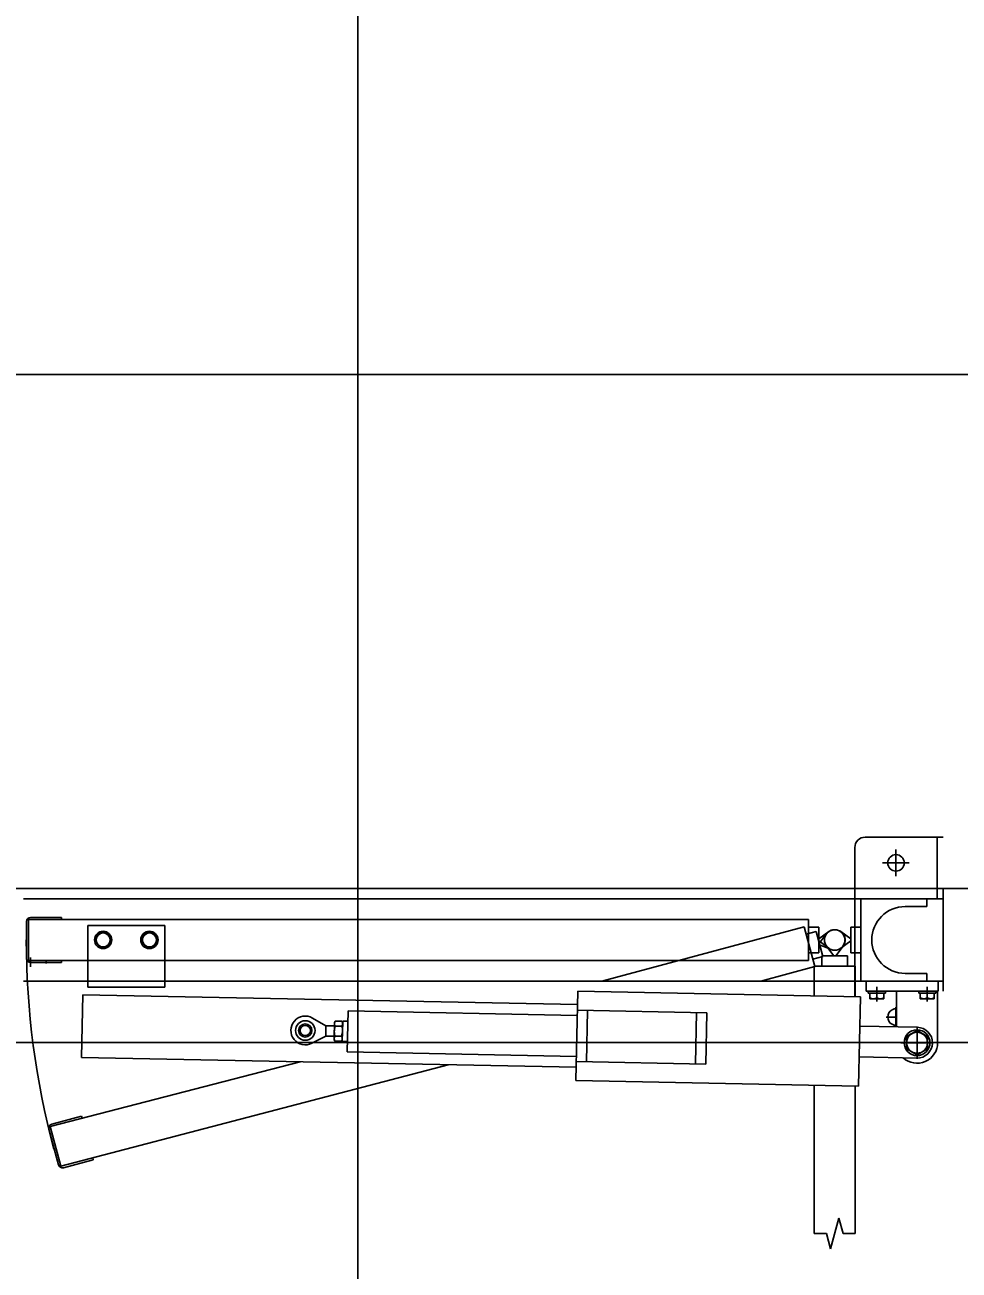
# Model space of a CAD drawing. Extents: x -264205 to -263659, y -1242401 to -1241986.
# Drawn here: x -263828.692 to -263827.783, y -1242241.679 to -1242240.467 of the extents above; entities that cross this region are included whole.
import ezdxf

# ---------------------------------------------------------------- set-up
doc = ezdxf.new("R2010")
doc.units = 0
for name, color, linetype in [('HESCON_OSI_STAVBY_KFA', 7, 'Continuous'), ('PROJEKT_OBRUBNIKY_KOMUNIKACIE', 7, 'Continuous'), ('SITUACIA_DSP_2D', 7, 'Continuous')]:
    doc.layers.add(name, color=color, linetype=linetype)

msp = doc.modelspace()

# ---------------------------------------------------------------- linework, layer by layer
at = {"layer": 'HESCON_OSI_STAVBY_KFA'}
msp.add_line((-263792.6528, -1242240.8072), (-263911.5228, -1242240.8072), dxfattribs=at)
at = {"layer": 'PROJEKT_OBRUBNIKY_KOMUNIKACIE'}
msp.add_lwpolyline([(-263794.8928, -1242227.3822), (-263808.9678, -1242241.4572), (-263894.9678, -1242241.4572), (-263909.0427, -1242227.3822), (-263909.0427, -1242196.3327), (-263914.1428, -1242196.3327), (-263914.1428, -1242132.4327), (-263909.0427, -1242132.4327), (-263909.0427, -1242101.3822), (-263894.9678, -1242087.3072), (-263808.9678, -1242087.3072), (-263794.8928, -1242101.3822), (-263794.8928, -1242227.3822)], dxfattribs=at)
at = {"layer": 'SITUACIA_DSP_2D'}
for p, q in [((-263828.3677, -1242249.3899), (-263828.3678, -1242235.7572)), ((-263827.7985, -1242241.2573), (-263827.8745, -1242241.2573)), ((-263827.8045, -1242241.3173), (-263827.8045, -1242241.2573)), ((-263827.8845, -1242241.3173), (-263827.8845, -1242241.2673)), ((-263827.8445, -1242241.2953), (-263827.8445, -1242241.2693)), ((-263827.8315, -1242241.2823), (-263827.8575, -1242241.2823)), ((-263894.581, -1242241.3072), (-263809.3546, -1242241.3072)), ((-263827.7985, -1242241.3073), (-263827.7985, -1242241.4073)), ((-263828.693, -1242241.3173), (-263827.7985, -1242241.3173)), ((-263827.8845, -1242241.3973), (-263827.8845, -1242241.3173)), ((-263827.8785, -1242241.3973), (-263827.8785, -1242241.3173)), ((-263827.8145, -1242241.3248), (-263827.8145, -1242241.3173)), ((-263827.8355, -1242241.3248), (-263827.8145, -1242241.3248)), ((-263828.69, -1242241.3753), (-263828.69, -1242241.3393)), ((-263828.688, -1242241.3373), (-263827.9295, -1242241.3373)), ((-263828.688, -1242241.3773), (-263828.688, -1242241.3373)), ((-263828.686, -1242241.3353), (-263828.656, -1242241.3353)), ((-263828.656, -1242241.3373), (-263828.656, -1242241.3353)), ((-263828.6305, -1242241.3433), (-263828.5555, -1242241.3433)), ((-263828.6305, -1242241.3973), (-263828.6305, -1242241.3433)), ((-263828.5555, -1242241.3973), (-263828.5555, -1242241.3433)), ((-263827.9295, -1242241.3773), (-263827.9295, -1242241.3373)), ((-263828.6233, -1242241.3573), (-263828.6194, -1242241.3505)), ((-263828.6194, -1242241.3505), (-263828.6115, -1242241.3505)), ((-263828.6115, -1242241.3505), (-263828.6076, -1242241.3573)), ((-263828.5783, -1242241.3573), (-263828.5744, -1242241.3505)), ((-263828.5744, -1242241.3505), (-263828.5665, -1242241.3505)), ((-263828.5665, -1242241.3505), (-263828.5626, -1242241.3573)), ((-263828.1305, -1242241.3973), (-263827.9338, -1242241.3445)), ((-263827.9338, -1242241.3445), (-263827.9234, -1242241.3832)), ((-263827.9318, -1242241.3518), (-263827.9222, -1242241.3492)), ((-263827.9295, -1242241.3448), (-263827.9195, -1242241.3448)), ((-263827.9295, -1242241.3448), (-263827.9295, -1242241.3698)), ((-263827.9157, -1242241.3734), (-263827.9222, -1242241.3492)), ((-263827.9195, -1242241.3448), (-263827.9195, -1242241.3698)), ((-263827.9099, -1242241.3492), (-263827.9195, -1242241.3563)), ((-263827.9192, -1242241.3603), (-263827.9118, -1242241.351)), ((-263827.8885, -1242241.3563), (-263827.898, -1242241.3492)), ((-263827.8885, -1242241.3448), (-263827.8885, -1242241.3698)), ((-263827.8785, -1242241.3448), (-263827.8885, -1242241.3448)), ((-263827.8785, -1242241.3448), (-263827.8785, -1242241.3698)), ((-263828.6194, -1242241.3641), (-263828.6233, -1242241.3573)), ((-263828.6115, -1242241.3641), (-263828.6194, -1242241.3641)), ((-263828.6076, -1242241.3573), (-263828.6115, -1242241.3641)), ((-263828.5744, -1242241.3641), (-263828.5783, -1242241.3573)), ((-263828.5665, -1242241.3641), (-263828.5744, -1242241.3641)), ((-263828.5626, -1242241.3573), (-263828.5665, -1242241.3641)), ((-263827.9195, -1242241.3563), (-263827.9195, -1242241.3583)), ((-263827.9195, -1242241.3583), (-263827.9099, -1242241.3653)), ((-263827.9187, -1242241.3622), (-263827.9192, -1242241.3603)), ((-263827.9076, -1242241.3666), (-263827.9187, -1242241.3622)), ((-263827.905, -1242241.3728), (-263827.912, -1242241.3632)), ((-263827.8959, -1242241.3632), (-263827.903, -1242241.3728)), ((-263827.898, -1242241.3653), (-263827.8885, -1242241.3583)), ((-263827.8885, -1242241.3583), (-263827.8885, -1242241.3563)), ((-263828.688, -1242241.3773), (-263827.9295, -1242241.3773)), ((-263828.6862, -1242241.3743), (-263828.6862, -1242241.3833)), ((-263828.686, -1242241.3793), (-263828.656, -1242241.3793)), ((-263828.6709, -1242241.3802), (-263828.6709, -1242241.3773)), ((-263828.656, -1242241.3793), (-263828.656, -1242241.3773)), ((-263827.9295, -1242241.3698), (-263827.9195, -1242241.3698)), ((-263827.9254, -1242241.3759), (-263827.9157, -1242241.3734)), ((-263827.8915, -1242241.3728), (-263827.9165, -1242241.3728)), ((-263827.9165, -1242241.3828), (-263827.9165, -1242241.3728)), ((-263827.903, -1242241.3728), (-263827.905, -1242241.3728)), ((-263827.8915, -1242241.3828), (-263827.8915, -1242241.3728)), ((-263827.8785, -1242241.3698), (-263827.8885, -1242241.3698)), ((-263827.976, -1242241.3973), (-263827.9234, -1242241.3832)), ((-263827.924, -1242241.3828), (-263827.884, -1242241.3828)), ((-263827.924, -1242241.4118), (-263827.924, -1242241.3828)), ((-263827.8915, -1242241.3828), (-263827.9165, -1242241.3828)), ((-263827.884, -1242241.4126), (-263827.884, -1242241.3828)), ((-263827.8355, -1242241.3898), (-263827.8145, -1242241.3898)), ((-263827.8145, -1242241.3973), (-263827.8145, -1242241.3898)), ((-263828.693, -1242241.3973), (-263827.7985, -1242241.3973)), ((-263828.6305, -1242241.4033), (-263828.6305, -1242241.3973)), ((-263828.6305, -1242241.4033), (-263828.5555, -1242241.4033)), ((-263828.5555, -1242241.4033), (-263828.5555, -1242241.3973)), ((-263827.8845, -1242241.4126), (-263827.8845, -1242241.3973)), ((-263827.8735, -1242241.3973), (-263827.8735, -1242241.4073)), ((-263827.8035, -1242241.3973), (-263827.8735, -1242241.3973)), ((-263827.863, -1242241.4171), (-263827.863, -1242241.4028)), ((-263827.814, -1242241.4171), (-263827.814, -1242241.4028)), ((-263827.8035, -1242241.3973), (-263827.8035, -1242241.4073)), ((-263828.6352, -1242241.4106), (-263828.6364, -1242241.4716)), ((-263828.6352, -1242241.4106), (-263828.1543, -1242241.4202)), ((-263828.1558, -1242241.4942), (-263828.154, -1242241.4072)), ((-263828.154, -1242241.4072), (-263827.8791, -1242241.4127)), ((-263827.8791, -1242241.4127), (-263827.8808, -1242241.4996)), ((-263827.8035, -1242241.4073), (-263827.8735, -1242241.4073)), ((-263827.8714, -1242241.4073), (-263827.8546, -1242241.4073)), ((-263827.8714, -1242241.409), (-263827.8714, -1242241.4073)), ((-263827.8714, -1242241.409), (-263827.8546, -1242241.409)), ((-263827.8698, -1242241.409), (-263827.8562, -1242241.409)), ((-263827.8698, -1242241.4145), (-263827.8698, -1242241.409)), ((-263827.8562, -1242241.4145), (-263827.8698, -1242241.4145)), ((-263827.863, -1242241.409), (-263827.863, -1242241.4136)), ((-263827.8562, -1242241.409), (-263827.8562, -1242241.4145)), ((-263827.8546, -1242241.409), (-263827.8546, -1242241.4073)), ((-263827.844, -1242241.4073), (-263827.844, -1242241.4419)), ((-263827.8224, -1242241.4073), (-263827.8056, -1242241.4073)), ((-263827.8224, -1242241.409), (-263827.8224, -1242241.4073)), ((-263827.8224, -1242241.409), (-263827.8056, -1242241.409)), ((-263827.8208, -1242241.409), (-263827.8072, -1242241.409)), ((-263827.8208, -1242241.4145), (-263827.8208, -1242241.409)), ((-263827.8072, -1242241.4145), (-263827.8208, -1242241.4145)), ((-263827.814, -1242241.409), (-263827.814, -1242241.4136)), ((-263827.8072, -1242241.409), (-263827.8072, -1242241.4145)), ((-263827.8056, -1242241.409), (-263827.8056, -1242241.4073)), ((-263827.804, -1242241.4073), (-263827.804, -1242241.4573)), ((-263828.3781, -1242241.4662), (-263828.3773, -1242241.4263)), ((-263828.3773, -1242241.4263), (-263828.1545, -1242241.4307)), ((-263828.1544, -1242241.4257), (-263828.0284, -1242241.4282)), ((-263828.1454, -1242241.4759), (-263828.1444, -1242241.4259)), ((-263828.0394, -1242241.478), (-263828.0384, -1242241.428)), ((-263828.0294, -1242241.4782), (-263828.0284, -1242241.4282)), ((-263827.8445, -1242241.4419), (-263827.8445, -1242241.4227)), ((-263828.3988, -1242241.4408), (-263828.4119, -1242241.4333)), ((-263828.3909, -1242241.4545), (-263828.3905, -1242241.4375)), ((-263828.3905, -1242241.4375), (-263828.3897, -1242241.4362)), ((-263828.3897, -1242241.4362), (-263828.3833, -1242241.4363)), ((-263828.3825, -1242241.4377), (-263828.3833, -1242241.4363)), ((-263828.3829, -1242241.4561), (-263828.3825, -1242241.4362)), ((-263828.3829, -1242241.4546), (-263828.3825, -1242241.4377)), ((-263828.3825, -1242241.4362), (-263828.3775, -1242241.4362)), ((-263827.844, -1242241.4323), (-263827.8541, -1242241.4323)), ((-263828.399, -1242241.4508), (-263828.4124, -1242241.4578)), ((-263828.3988, -1242241.4408), (-263828.399, -1242241.4508)), ((-263828.399, -1242241.4508), (-263828.3908, -1242241.451)), ((-263828.3988, -1242241.4408), (-263828.3906, -1242241.441)), ((-263828.39, -1242241.4509), (-263828.3836, -1242241.451)), ((-263828.3898, -1242241.4411), (-263828.3834, -1242241.4412)), ((-263827.8797, -1242241.4412), (-263827.8237, -1242241.4423)), ((-263827.824, -1242241.4455), (-263827.8342, -1242241.4514)), ((-263827.8342, -1242241.4514), (-263827.8342, -1242241.4632)), ((-263827.824, -1242241.4729), (-263827.824, -1242241.4417)), ((-263827.8138, -1242241.4514), (-263827.824, -1242241.4455)), ((-263827.8138, -1242241.4632), (-263827.8138, -1242241.4514)), ((-263808.9678, -1242241.4572), (-263894.9678, -1242241.4572)), ((-263828.3909, -1242241.4545), (-263828.3901, -1242241.4558)), ((-263828.3901, -1242241.4558), (-263828.3837, -1242241.4559)), ((-263828.3829, -1242241.4546), (-263828.3837, -1242241.4559)), ((-263828.3829, -1242241.4561), (-263828.3779, -1242241.4562)), ((-263827.8084, -1242241.4573), (-263827.8396, -1242241.4573)), ((-263827.8342, -1242241.4632), (-263827.824, -1242241.469)), ((-263827.824, -1242241.469), (-263827.8138, -1242241.4632)), ((-263828.6669, -1242241.5389), (-263828.4238, -1242241.4758)), ((-263828.1555, -1242241.4812), (-263828.6364, -1242241.4716)), ((-263828.3781, -1242241.4662), (-263828.1553, -1242241.4707)), ((-263828.1554, -1242241.4757), (-263828.0294, -1242241.4782)), ((-263827.8243, -1242241.4723), (-263827.8803, -1242241.4711)), ((-263828.6565, -1242241.5775), (-263828.2799, -1242241.4787)), ((-263827.8808, -1242241.4996), (-263828.1558, -1242241.4942)), ((-263827.924, -1242241.6429), (-263827.924, -1242241.4988)), ((-263827.884, -1242241.6429), (-263827.884, -1242241.4996)), ((-263828.6365, -1242241.5287), (-263828.6655, -1242241.5365)), ((-263828.636, -1242241.5306), (-263828.6365, -1242241.5287)), ((-263828.6683, -1242241.5414), (-263828.659, -1242241.5761)), ((-263828.6669, -1242241.5389), (-263828.6565, -1242241.5775)), ((-263828.6541, -1242241.579), (-263828.6251, -1242241.5712)), ((-263828.6251, -1242241.5712), (-263828.6256, -1242241.5693)), ((-263827.9, -1242241.6279), (-263827.908, -1242241.6579)), ((-263827.8959, -1242241.6429), (-263827.9, -1242241.6279)), ((-263827.912, -1242241.6429), (-263827.924, -1242241.6429)), ((-263827.908, -1242241.6579), (-263827.912, -1242241.6429)), ((-263827.884, -1242241.6429), (-263827.8959, -1242241.6429))]:
    msp.add_line(p, q, dxfattribs=at)
for centre, radius in [((-263827.8445, -1242241.2823), 0.008), ((-263828.6155, -1242241.3573), 0.0084), ((-263828.6155, -1242241.3573), 0.0068), ((-263828.5705, -1242241.3573), 0.0084), ((-263828.5705, -1242241.3573), 0.0068), ((-263828.4189, -1242241.4454), 0.00952), ((-263828.4189, -1242241.4454), 0.00645), ((-263828.4189, -1242241.4454), 0.005), ((-263827.824, -1242241.4573), 0.0126), ((-263827.824, -1242241.4573), 0.0102)]:
    msp.add_circle(centre, radius, dxfattribs=at)
for centre, radius, start, end in [((-263827.8745, -1242241.2673), 0.01, 90, 180), ((-263827.8355, -1242241.3573), 0.0325, 90, 270), ((-263828.686, -1242241.3393), 0.004, 90, 180), ((-263827.904, -1242241.3573), 0.01, 53.6139, 306.3861), ((-263827.904, -1242241.3573), 0.01, 323.6139, 216.3861), ((-263827.904, -1242241.3573), 0.01, 248.6139, 141.3861), ((-263827.904, -1242241.3573), 0.01, 233.6139, 126.3861), ((-263827.904, -1242241.3573), 0.7862, 180, 195), ((-263828.686, -1242241.3753), 0.004, 180, 270), ((-263827.8664, -1242241.4077), 0.0068, 240, 300), ((-263827.8596, -1242241.4077), 0.0068, 240, 300), ((-263827.8174, -1242241.4077), 0.0068, 240, 300), ((-263827.8106, -1242241.4077), 0.0068, 240, 300), ((-263827.8445, -1242241.4323), 0.008, 86.4167, 273.5833), ((-263828.4189, -1242241.4454), 0.014, 60.1229, 297.5971), ((-263828.3862, -1242241.4387), 0.00432, 144.2666, 213.4534), ((-263828.3869, -1242241.4387), 0.00432, 324.2666, 33.4534), ((-263828.3865, -1242241.4534), 0.00432, 144.2666, 213.4534), ((-263828.3746, -1242241.4463), 0.0161, 161.1601, 196.5599), ((-263828.39, -1242241.4509), 0.0001, 19.6732, 88.86), ((-263828.3836, -1242241.451), 0.0001, 88.86, 158.0468), ((-263828.3872, -1242241.4534), 0.00432, 324.2666, 33.4534), ((-263828.3988, -1242241.4458), 0.0161, 341.1601, 16.5599), ((-263827.824, -1242241.4573), 0.015, 268.86, 88.86), ((-263827.824, -1242241.4573), 0.02, 227.4504, 0), ((-263828.6644, -1242241.5403), 0.004, 105, 195), ((-263828.6551, -1242241.5751), 0.004, 195, 285)]:
    msp.add_arc(centre, radius, start, end, dxfattribs=at)

doc.saveas('drawing.dxf')
